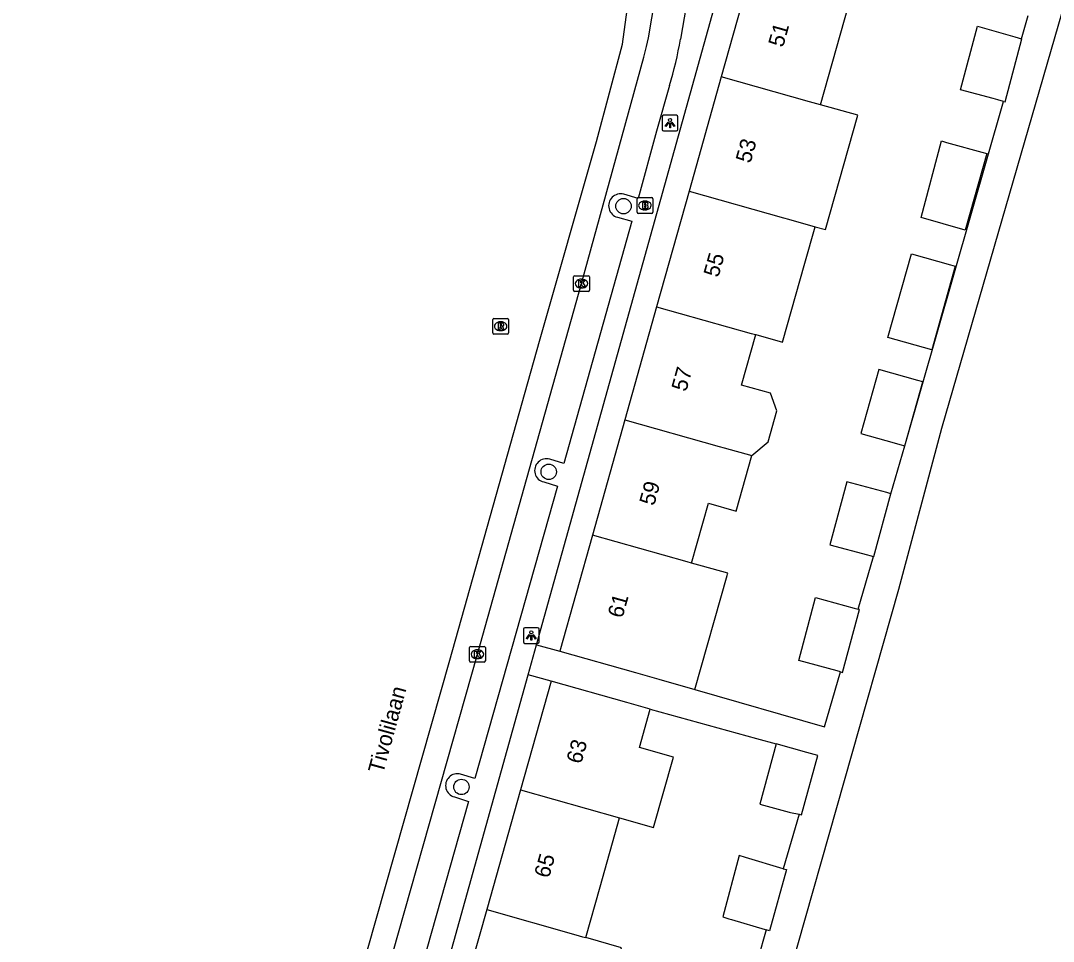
# Model space of a CAD drawing. Extents: x 163150 to 163546, y 380933 to 381635.
# Drawn here: x 163161.3 to 163226.9, y 381340.6 to 381399.1 of the extents above; entities that cross this region are included whole.
import ezdxf

# ---------------------------------------------------------------- set-up
doc = ezdxf.new("R2010")
doc.units = 0
for name, color, linetype in [('IMGEO_Boom', 7, 'Continuous'), ('IMGEO_Brandkraan', 7, 'Continuous'), ('IMGEO_Fietspad_gesloten', 7, 'Continuous'), ('IMGEO_Kolk', 7, 'Continuous'), ('IMGEO_Lichtpunt', 7, 'Continuous'), ('IMGEO_Openbare_ruimte_label', 7, 'Continuous'), ('IMGEO_Pand', 7, 'Continuous'), ('IMGEO_Pand_nummerreeks', 7, 'Continuous'), ('IMGEO_Rijbaan_lokaal_gesloten', 7, 'Continuous'), ('IMGEO_Rioolput', 7, 'Continuous'), ('IMGEO_Voetpad_open', 7, 'Continuous')]:
    doc.layers.add(name, color=color, linetype=linetype)

msp = doc.modelspace()

# ---------------------------------------------------------------- linework, layer by layer
at = {"layer": 'IMGEO_Boom'}
for centre in [(163199.575, 381387.336), (163194.823, 381370.457), (163189.278, 381350.434)]:
    msp.add_circle(centre, 0.489, dxfattribs=at)
at = {"layer": 'IMGEO_Brandkraan'}
for p, q in [((163200.433, 381386.953), (163200.433, 381387.805)), ((163200.508, 381387.879), (163201.36, 381387.879)), ((163200.921, 381387.659), (163200.946, 381387.659)), ((163201.434, 381387.805), (163201.434, 381386.953)), ((163201.36, 381386.879), (163200.508, 381386.879)), ((163200.944, 381387.099), (163200.919, 381387.099))]:
    msp.add_line(p, q, dxfattribs=at)
for points in [[(163200.433, 381386.953), (163200.433, 381387.805)], [(163200.508, 381387.879), (163201.36, 381387.879)], [(163200.781, 381387.579), (163200.781, 381387.179), (163200.994, 381387.179)], [(163201.012, 381387.579), (163200.781, 381387.579)], [(163200.96, 381387.498), (163200.906, 381387.498), (163200.906, 381387.422)], [(163201.434, 381387.805), (163201.434, 381386.953)], [(163201.36, 381386.879), (163200.508, 381386.879)], [(163200.906, 381387.422), (163200.959, 381387.422)], [(163200.968, 381387.346), (163200.906, 381387.346), (163200.906, 381387.265)], [(163200.906, 381387.265), (163200.968, 381387.265)]]:
    msp.add_lwpolyline(points, dxfattribs=at)
for centre, radius, start, end in [((163200.51, 381387.803), 0.0765, 91.55205, 178.44795), ((163200.51, 381387.803), 0.0765, 91.55205, 178.44795), ((163200.961, 381387.46), 0.0379, 267.82845, 90.93552), ((163201.016, 381387.434), 0.145, 59.4692, 91.53667), ((163201.041, 381387.481), 0.0922, 285.51372, 58.15012), ((163201.358, 381387.803), 0.0765, 1.55205, 88.44795), ((163201.358, 381387.803), 0.0765, 1.55205, 88.44795), ((163200.51, 381386.955), 0.0765, 181.55205, 268.44795), ((163200.51, 381386.955), 0.0765, 181.55205, 268.44795), ((163200.969, 381387.305), 0.0404, 269.87594, 90.50774), ((163201, 381387.43), 0.251, 268.66757, 293.53466), ((163201.046, 381387.289), 0.105, 301.31148, 78.98903), ((163201.358, 381386.955), 0.0765, 271.55205, 358.44795), ((163201.358, 381386.955), 0.0765, 271.55205, 358.44795)]:
    msp.add_arc(centre, radius, start, end, dxfattribs=at)
for centre, major_axis, ratio, start_param, end_param in [((163200.92, 381387.379), (-0.387, 0.002), 0.722429, 4.712389, 7.853982), ((163200.945, 381387.379), (-0.39, 0.002), 0.717154, 1.570796, 4.712389)]:
    msp.add_ellipse(centre, major_axis=major_axis, ratio=ratio, start_param=start_param, end_param=end_param, dxfattribs=at)
at = {"layer": 'IMGEO_Fietspad_gesloten'}
msp.add_lwpolyline([(163161.275, 381254.943), (163161.793, 381257.499), (163168.406, 381281.262), (163179.271, 381319.843), (163184.929, 381339.887), (163190.292, 381358.866), (163196.902, 381382.418), (163200.87, 381396.808), (163201.039, 381397.48), (163201.153, 381398.031), (163202.014, 381403.062), (163202.729, 381407.262)], dxfattribs=at)
at = {"layer": 'IMGEO_Kolk'}
for p, q in [((163196.481, 381382.918), (163197.333, 381382.918)), ((163196.406, 381381.992), (163196.406, 381382.844)), ((163196.894, 381382.698), (163196.919, 381382.698)), ((163197.407, 381382.844), (163197.407, 381381.992)), ((163197.333, 381381.918), (163196.481, 381381.918)), ((163196.917, 381382.138), (163196.892, 381382.138)), ((163189.796, 381358.44), (163189.796, 381359.292)), ((163189.871, 381359.366), (163190.723, 381359.366)), ((163190.797, 381359.292), (163190.797, 381358.44)), ((163190.284, 381359.146), (163190.309, 381359.146)), ((163190.723, 381358.366), (163189.871, 381358.366)), ((163190.307, 381358.586), (163190.282, 381358.586))]:
    msp.add_line(p, q, dxfattribs=at)
for points in [[(163196.481, 381382.918), (163197.333, 381382.918)], [(163196.406, 381381.992), (163196.406, 381382.844)], [(163196.727, 381382.618), (163196.85, 381382.618), (163196.85, 381382.467), (163196.98, 381382.618), (163197.144, 381382.618), (163196.998, 381382.467), (163197.151, 381382.218), (163196.999, 381382.218), (163196.914, 381382.382), (163196.85, 381382.315), (163196.85, 381382.218), (163196.727, 381382.218), (163196.727, 381382.618)], [(163197.407, 381382.844), (163197.407, 381381.992)], [(163197.333, 381381.918), (163196.481, 381381.918)], [(163189.796, 381358.44), (163189.796, 381359.292)], [(163189.871, 381359.366), (163190.723, 381359.366)], [(163190.797, 381359.292), (163190.797, 381358.44)], [(163190.117, 381359.066), (163190.24, 381359.066), (163190.24, 381358.915), (163190.37, 381359.066), (163190.534, 381359.066), (163190.388, 381358.915), (163190.541, 381358.666), (163190.389, 381358.666), (163190.304, 381358.83), (163190.24, 381358.763), (163190.24, 381358.666), (163190.117, 381358.666), (163190.117, 381359.066)], [(163190.723, 381358.366), (163189.871, 381358.366)]]:
    msp.add_lwpolyline(points, dxfattribs=at)
for centre, start, end in [((163196.483, 381382.842), 91.55205, 178.44795), ((163196.483, 381382.842), 91.55205, 178.44795), ((163197.331, 381382.842), 1.55205, 88.44795), ((163197.331, 381382.842), 1.55205, 88.44795), ((163196.483, 381381.994), 181.55205, 268.44795), ((163196.483, 381381.994), 181.55205, 268.44795), ((163197.331, 381381.994), 271.55205, 358.44795), ((163197.331, 381381.994), 271.55205, 358.44795), ((163189.873, 381359.29), 91.55205, 178.44795), ((163189.873, 381359.29), 91.55205, 178.44795), ((163190.721, 381359.29), 1.55205, 88.44795), ((163190.721, 381359.29), 1.55205, 88.44795), ((163189.873, 381358.442), 181.55205, 268.44795), ((163189.873, 381358.442), 181.55205, 268.44795), ((163190.721, 381358.442), 271.55205, 358.44795), ((163190.721, 381358.442), 271.55205, 358.44795)]:
    msp.add_arc(centre, 0.0765, start, end, dxfattribs=at)
for centre, major_axis, ratio, start_param, end_param in [((163196.893, 381382.418), (-0.387, 0.002), 0.722429, 4.712389, 7.853982), ((163196.918, 381382.418), (-0.39, 0.002), 0.717154, 1.570796, 4.712389), ((163190.283, 381358.866), (-0.387, 0.002), 0.722429, 4.712389, 7.853982), ((163190.308, 381358.866), (-0.39, 0.002), 0.717154, 1.570796, 4.712389)]:
    msp.add_ellipse(centre, major_axis=major_axis, ratio=ratio, start_param=start_param, end_param=end_param, dxfattribs=at)
at = {"layer": 'IMGEO_Lichtpunt'}
for p, q in [((163202.032, 381393.017), (163202.032, 381392.21)), ((163202.032, 381393.017), (163202.032, 381392.21)), ((163202.934, 381393.112), (163202.126, 381393.112)), ((163202.934, 381393.112), (163202.126, 381393.112)), ((163203.028, 381392.21), (163203.028, 381393.017)), ((163203.028, 381392.21), (163203.028, 381393.017)), ((163202.126, 381392.116), (163202.934, 381392.116)), ((163202.126, 381392.116), (163202.934, 381392.116)), ((163193.218, 381360.456), (163193.218, 381359.649)), ((163193.218, 381360.456), (163193.218, 381359.649)), ((163194.12, 381360.551), (163193.312, 381360.551)), ((163194.12, 381360.551), (163193.312, 381360.551)), ((163194.214, 381359.649), (163194.214, 381360.456)), ((163194.214, 381359.649), (163194.214, 381360.456)), ((163193.312, 381359.555), (163194.12, 381359.555)), ((163193.312, 381359.555), (163194.12, 381359.555))]:
    msp.add_line(p, q, dxfattribs=at)
for points in [[(163202.406, 381392.681), (163202.445, 381392.653), (163202.257, 381392.391), (163202.219, 381392.418), (163202.406, 381392.681)], [(163202.508, 381392.633), (163202.555, 381392.633), (163202.555, 381392.311), (163202.508, 381392.311), (163202.508, 381392.633)], [(163202.618, 381392.653), (163202.656, 381392.68), (163202.843, 381392.418), (163202.804, 381392.39), (163202.618, 381392.653)], [(163193.592, 381360.12), (163193.631, 381360.092), (163193.443, 381359.83), (163193.405, 381359.857), (163193.592, 381360.12)], [(163193.694, 381360.072), (163193.741, 381360.072), (163193.741, 381359.75), (163193.694, 381359.75), (163193.694, 381360.072)], [(163193.804, 381360.092), (163193.842, 381360.119), (163194.029, 381359.857), (163193.99, 381359.829), (163193.804, 381360.092)]]:
    msp.add_lwpolyline(points, dxfattribs=at)
for centre in [(163202.531, 381392.815), (163193.717, 381360.254)]:
    msp.add_circle(centre, 0.0994, dxfattribs=at)
for centre, start, end in [((163202.126, 381393.017), 90, 180), ((163202.126, 381393.017), 90, 180), ((163202.934, 381393.017), 0, 90), ((163202.934, 381393.017), 0, 90), ((163202.126, 381392.21), 180, 270), ((163202.126, 381392.21), 180, 270), ((163202.934, 381392.21), 270, 0), ((163202.934, 381392.21), 270, 360), ((163193.312, 381360.456), 90, 180), ((163193.312, 381360.456), 90, 180), ((163194.12, 381360.456), 0, 90), ((163194.12, 381360.456), 0, 90), ((163193.312, 381359.649), 180, 270), ((163193.312, 381359.649), 180, 270), ((163194.12, 381359.649), 270, 0), ((163194.12, 381359.649), 270, 360)]:
    msp.add_arc(centre, 0.0946, start, end, dxfattribs=at)
at = {"layer": 'IMGEO_Pand'}
for points in [[(163207.822, 381402.781), (163205.79, 381395.559)], [(163212.095, 381393.781), (163214.127, 381401.004)], [(163223.718, 381393.995), (163223.363, 381394.089), (163223.056, 381394.17), (163220.983, 381394.722), (163222.059, 381398.768), (163224.43, 381398.1), (163224.861, 381397.979)], [(163223.718, 381393.995), (163223.823, 381393.967), (163224.889, 381397.971), (163224.861, 381397.979)], [(163205.79, 381395.559), (163203.745, 381388.288)], [(163212.095, 381393.781), (163211.397, 381393.977), (163205.79, 381395.559)], [(163211.744, 381386.034), (163212.404, 381385.848), (163214.453, 381393.117), (163212.095, 381393.781)], [(163218.477, 381386.614), (163219.773, 381391.484), (163219.97, 381391.429), (163220.098, 381391.393), (163220.325, 381391.329), (163222.35, 381390.761), (163222.653, 381390.676), (163221.291, 381385.822), (163218.477, 381386.614)], [(163203.745, 381388.288), (163201.68, 381380.948)], [(163203.745, 381388.288), (163209.75, 381386.596), (163210.05, 381386.511), (163211.744, 381386.034)], [(163207.986, 381379.174), (163209.68, 381378.697), (163211.09, 381383.71), (163211.744, 381386.034)], [(163216.374, 381378.998), (163217.865, 381384.309), (163220.343, 381383.611), (163220.647, 381383.525), (163219.157, 381378.214), (163216.374, 381378.998)], [(163201.68, 381380.948), (163199.658, 381373.761)], [(163201.68, 381380.948), (163207.684, 381379.256), (163207.986, 381379.174)], [(163207.727, 381371.491), (163208.758, 381372.359), (163209.314, 381374.334), (163208.908, 381375.448), (163207.082, 381375.962), (163207.986, 381379.174)], [(163217.445, 381372.116), (163218.587, 381376.183), (163218.283, 381376.269), (163215.804, 381376.968), (163214.661, 381372.897), (163216.767, 381372.306), (163217.141, 381372.201), (163217.445, 381372.116)], [(163199.658, 381373.761), (163197.595, 381366.428)], [(163199.658, 381373.761), (163205.651, 381372.072), (163205.964, 381371.987), (163207.727, 381371.491)], [(163203.901, 381364.654), (163204.971, 381368.458), (163206.734, 381367.962), (163207.727, 381371.491)], [(163216.561, 381369.065), (163216.3, 381369.136), (163213.768, 381369.82), (163212.69, 381365.826), (163215.083, 381365.179), (163215.222, 381365.142), (163215.45, 381365.081)], [(163215.45, 381365.081), (163215.483, 381365.072), (163216.561, 381369.065)], [(163197.595, 381366.428), (163195.521, 381359.055)], [(163203.901, 381364.654), (163203.623, 381364.73), (163197.595, 381366.428)], [(163204.11, 381356.632), (163206.154, 381363.875), (163206.179, 381363.964), (163206.197, 381364.026), (163204.601, 381364.462), (163203.901, 381364.654)], [(163213.354, 381357.755), (163213.159, 381357.809), (163210.705, 381358.472), (163211.783, 381362.466), (163214.237, 381361.803), (163214.493, 381361.734)], [(163213.354, 381357.755), (163213.496, 381357.715), (163214.575, 381361.712), (163214.493, 381361.734)], [(163195.521, 381359.055), (163200.334, 381357.698), (163201.826, 381357.277), (163204.11, 381356.632)], [(163194.972, 381357.159), (163193.025, 381350.248)], [(163201.277, 381355.384), (163199.785, 381355.804), (163194.972, 381357.159)], [(163199.327, 381348.463), (163201.475, 381347.854), (163202.743, 381352.327), (163200.588, 381352.938), (163201.277, 381355.384)], [(163209.274, 381353.17), (163208.242, 381349.346), (163210.107, 381348.833), (163210.182, 381348.812), (163210.737, 381348.699)], [(163210.737, 381348.699), (163210.883, 381348.669), (163211.921, 381352.441), (163211.232, 381352.631), (163209.274, 381353.17)], [(163193.025, 381350.248), (163190.882, 381342.639)], [(163193.025, 381350.248), (163199.327, 381348.463)], [(163197.185, 381340.857), (163198.097, 381344.095), (163199.327, 381348.463)], [(163209.724, 381345.24), (163207.326, 381345.952), (163206.93, 381346.07), (163205.878, 381342.172), (163206.274, 381342.054), (163206.43, 381342.008), (163208.575, 381341.371), (163208.63, 381341.355)], [(163209.724, 381345.24), (163209.923, 381345.181), (163208.852, 381341.289), (163208.63, 381341.355)], [(163190.882, 381342.639), (163188.825, 381335.337)], [(163190.882, 381342.639), (163196.54, 381341.034), (163196.967, 381340.913), (163197.185, 381340.857)], [(163195.127, 381333.55), (163197.374, 381332.915), (163199.439, 381340.22), (163197.185, 381340.857)]]:
    msp.add_lwpolyline(points, dxfattribs=at)
at = {"layer": 'IMGEO_Rijbaan_lokaal_gesloten'}
msp.add_lwpolyline([(163166.425, 381280.691), (163188.546, 381358.485), (163194.244, 381378.759), (163197.853, 381391.449), (163199.503, 381397.64), (163199.813, 381399.806), (163200.997, 381406.978), (163202.361, 381414.066), (163203.421, 381419.565), (163203.421, 381421.474), (163203.421, 381430.45), (163203.421, 381436.022), (163203.704, 381437.827), (163206.489, 381449.486), (163214.12, 381481.676), (163216.801, 381492.716), (163218.451, 381497.565), (163223.711, 381513.764), (163241.568, 381568.239), (163248.986, 381592.289), (163253.519, 381605.619), (163255.545, 381608.986), (163259.826, 381616.311)], dxfattribs=at)
at = {"layer": 'IMGEO_Rioolput'}
for p, q in [((163191.27, 381379.282), (163191.27, 381380.134)), ((163191.345, 381380.208), (163192.197, 381380.208)), ((163191.758, 381379.988), (163191.783, 381379.988)), ((163192.271, 381380.134), (163192.271, 381379.282)), ((163192.197, 381379.208), (163191.345, 381379.208)), ((163191.781, 381379.428), (163191.756, 381379.428))]:
    msp.add_line(p, q, dxfattribs=at)
for points in [[(163191.27, 381379.282), (163191.27, 381380.134)], [(163191.345, 381380.208), (163192.197, 381380.208)], [(163191.859, 381379.906), (163191.607, 381379.908), (163191.607, 381379.508)], [(163191.607, 381379.508), (163191.731, 381379.508), (163191.731, 381379.67), (163191.742, 381379.67)], [(163191.785, 381379.827), (163191.731, 381379.827), (163191.731, 381379.746)], [(163191.731, 381379.746), (163191.783, 381379.746)], [(163191.789, 381379.641), (163191.86, 381379.508), (163192, 381379.508), (163191.935, 381379.634)], [(163192.271, 381380.134), (163192.271, 381379.282)], [(163192.197, 381379.208), (163191.345, 381379.208)]]:
    msp.add_lwpolyline(points, dxfattribs=at)
for centre, radius, start, end in [((163191.347, 381380.132), 0.0765, 91.55205, 178.44795), ((163191.347, 381380.132), 0.0765, 91.55205, 178.44795), ((163191.741, 381379.617), 0.0533, 26.02933, 88.69889), ((163191.767, 381379.935), 0.19, 274.7715, 282.96867), ((163191.791, 381379.731), 0.0964, 77.00612, 93.18647), ((163191.805, 381379.788), 0.0378, 276.66336, 79.67722), ((163191.858, 381379.796), 0.109, 350.36119, 89.41601), ((163191.856, 381379.796), 0.112, 277.58423, 350.98172), ((163191.84, 381379.581), 0.108, 29.51342, 73.79051), ((163192.195, 381380.132), 0.0765, 1.55205, 88.44795), ((163192.195, 381380.132), 0.0765, 1.55205, 88.44795), ((163191.347, 381379.284), 0.0765, 181.55205, 268.44795), ((163191.347, 381379.284), 0.0765, 181.55205, 268.44795), ((163192.195, 381379.284), 0.0765, 271.55205, 358.44795), ((163192.195, 381379.284), 0.0765, 271.55205, 358.44795)]:
    msp.add_arc(centre, radius, start, end, dxfattribs=at)
for centre, major_axis, ratio, start_param, end_param in [((163191.757, 381379.708), (-0.387, 0.002), 0.722429, 4.712389, 7.853982), ((163191.782, 381379.708), (-0.39, 0.002), 0.717154, 1.570796, 4.712389)]:
    msp.add_ellipse(centre, major_axis=major_axis, ratio=ratio, start_param=start_param, end_param=end_param, dxfattribs=at)
at = {"layer": 'IMGEO_Voetpad_open'}
for points in [[(163237.977, 381426.449), (163234.394, 381426.061), (163227.903, 381401.347), (163219.779, 381373.21), (163217.039, 381362.987), (163210.152, 381338.67), (163208.061, 381330.864), (163204.278, 381316.746), (163202.976, 381313.355), (163198.372, 381299.184), (163184.779, 381256.196), (163183.349, 381256.587), (163188.12, 381274.155)], [(163194.052, 381359.469), (163208.221, 381410.28)], [(163204.142, 381403.518), (163203.191, 381397.95)], [(163224.861, 381397.979), (163225.281, 381399.444)], [(163202.487, 381394.994), (163201.68, 381392.093), (163200.506, 381387.824), (163199.589, 381388.092)], [(163217.445, 381372.116), (163223.718, 381393.995)], [(163199.192, 381386.636), (163200.094, 381386.38), (163195.783, 381370.986), (163194.888, 381371.251)], [(163216.561, 381369.065), (163217.445, 381372.116)], [(163194.506, 381369.814), (163195.381, 381369.547), (163190.127, 381350.974), (163189.224, 381351.238)], [(163214.493, 381361.734), (163215.45, 381365.081)], [(163193.522, 381357.567), (163194.052, 381359.469)], [(163194.052, 381359.469), (163195.521, 381359.055)], [(163179.345, 381306.73), (163193.522, 381357.567)], [(163194.972, 381357.159), (163193.522, 381357.567)], [(163204.11, 381356.632), (163212.353, 381354.255), (163213.354, 381357.755)], [(163201.277, 381355.384), (163208.016, 381353.516), (163209.274, 381353.17)], [(163188.83, 381349.795), (163189.717, 381349.519), (163185.017, 381332.879), (163184.107, 381333.145)], [(163210.737, 381348.699), (163209.724, 381345.24)], [(163208.63, 381341.355), (163207.581, 381337.631)]]:
    msp.add_lwpolyline(points, dxfattribs=at)
for centre, radius, start, end in [((163183, 381401.197), 20.451, 342.34347, 350.86455), ((163199.383, 381387.366), 0.755, 74.15196, 255.34446), ((163194.672, 381370.539), 0.744, 73.12078, 257.10574), ((163189.019, 381350.519), 0.748, 74.05347, 255.4027)]:
    msp.add_arc(centre, radius, start, end, dxfattribs=at)

# ---------------------------------------------------------------- texts
at = {"layer": 'IMGEO_Openbare_ruimte_label'}
msp.add_text('Tivolilaan', height=1, rotation=74.57403, dxfattribs=at).set_placement((163184.293, 381351.225))
at = {"layer": 'IMGEO_Pand_nummerreeks'}
for s, rotation, p in [('51', 74.28793, (163209.71, 381397.382)), ('53', 74.28971, (163207.638, 381390.017)), ('55', 74.28971, (163205.598, 381382.762)), ('57', 74.28793, (163203.557, 381375.508)), ('59', 74.28793, (163201.516, 381368.254)), ('61', 74.28971, (163199.506, 381361.107)), ('63', 74.26679, (163196.882, 381351.846)), ('65', 74.26679, (163194.838, 381344.589))]:
    msp.add_text(s, height=1, rotation=rotation, dxfattribs=at).set_placement(p)

doc.saveas('drawing.dxf')
